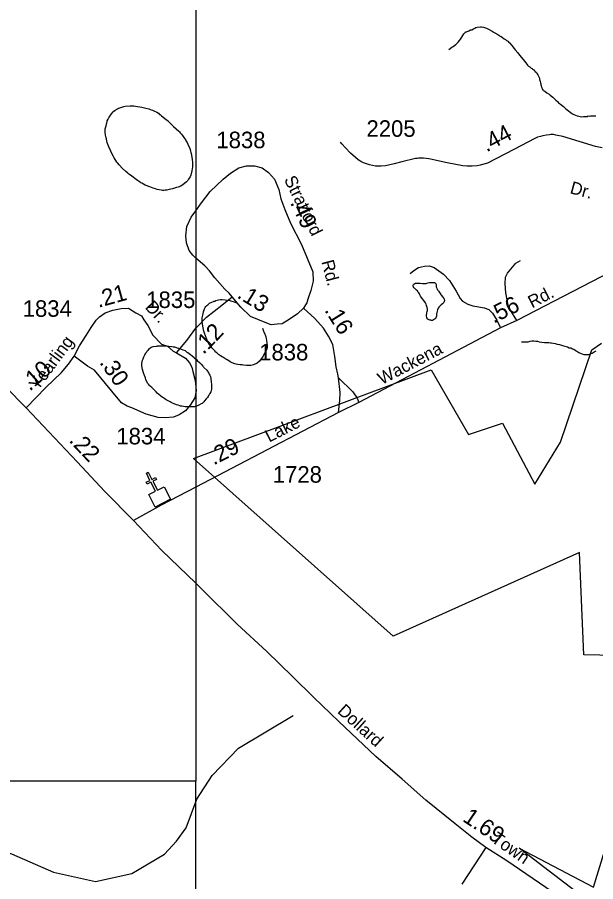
# Model space of a CAD drawing. Extents: x 2206922 to 2357709, y 510027 to 673830.
# Drawn here: x 2327726 to 2332102, y 566295 to 572837 of the extents above; entities that cross this region are included whole.
import ezdxf

# ---------------------------------------------------------------- set-up
doc = ezdxf.new("R2010")
doc.units = 0
for name, color, linetype in [('Exist Boundary Political City Limit New', 7, 'Continuous'), ('Exist Cultural Church CELL', 7, 'Continuous'), ('Exist Hydrographic Misc Water Feature', 7, 'Continuous'), ('Exist Road Non-System Type 51', 7, 'Continuous'), ('Exist Road Non-System Type 51 Label', 7, 'Continuous'), ('Exist Road Secondary Mileage Hundredths English Label', 7, 'Continuous'), ('Exist Road Secondary Type 51 Attributed', 7, 'Continuous'), ('Exist Road Secondary Type 51 Label', 7, 'Continuous'), ('Exist Road Secondary Type 51 Number Label', 7, 'Continuous'), ('Map Preparation Boundary City Limit Buffer Line', 7, 'Continuous'), ('Map Preparation Inset Cut Line', 7, 'Continuous')]:
    doc.layers.add(name, color=color, linetype=linetype)

msp = doc.modelspace()

# ---------------------------------------------------------------- linework, layer by layer
at = {"layer": 'Exist Boundary Political City Limit New'}
msp.add_lwpolyline([(2332937.2, 565464.8), (2331523.2, 566548.1), (2332084.8, 566253), (2332620.8, 567998.6), (2332012.8, 568013.1), (2331980.2, 568786.9), (2330570, 568153.4), (2329058.8, 569499.5), (2330857.8, 570169), (2331138.5, 569679.5), (2331397.5, 569765.9), (2331642, 569305.2), (2331836.5, 569621.9), (2332073.8, 570320.2), (2332145.8, 570370.6)], dxfattribs=at)
at = {"layer": 'Exist Cultural Church CELL'}
msp.add_lwpolyline([(2328720.7, 569224.8), (2328771.4, 569250.8), (2328736.8, 569318.6), (2328708.3, 569304.1), (2328701, 569318.3), (2328729.6, 569332.8), (2328702.3, 569386.4), (2328716.5, 569393.7), (2328743.8, 569340.1), (2328772.3, 569354.6), (2328779.6, 569340.4), (2328751.1, 569325.9), (2328785.7, 569258), (2328837.1, 569284.1), (2328885.4, 569189.3), (2328769, 569130)], close=True, dxfattribs=at)
at = {"layer": 'Exist Hydrographic Misc Water Feature'}
for points in [[(2330991.7, 572594.2), (2331013.6, 572610.4), (2331023.1, 572616.2), (2331033.3, 572624.4), (2331043.2, 572632.7), (2331053, 572640.5), (2331060.8, 572648.7), (2331070.8, 572660.9), (2331078.4, 572670.7), (2331088.9, 572687), (2331096.3, 572698.9), (2331104.3, 572711.1), (2331114.1, 572721.3), (2331118, 572727.2), (2331123.9, 572727.2), (2331130.3, 572729.4), (2331136.2, 572731.4), (2331142, 572735.4), (2331156.1, 572741.8), (2331165.8, 572743.6), (2331177.9, 572749.9), (2331187.9, 572756.1), (2331195.3, 572760.2), (2331205.6, 572762.3), (2331229.5, 572764.4), (2331237.8, 572764.4), (2331253.5, 572762.8), (2331275.7, 572755), (2331291.9, 572747.3), (2331317.9, 572733.3), (2331325.9, 572727.6), (2331329.8, 572725.4), (2331334.1, 572723.5), (2331339.9, 572719.8), (2331361.8, 572706), (2331368, 572701.8), (2331374.1, 572698.1), (2331384.2, 572692.1), (2331388.1, 572692.3), (2331396.1, 572684.2), (2331410.6, 572674.3), (2331418.6, 572668.6), (2331426.4, 572662.6), (2331434.8, 572658.5), (2331438.7, 572654.6), (2331444.6, 572646.9), (2331449.2, 572643), (2331467, 572623.2), (2331475.2, 572613.1), (2331485.2, 572601.4), (2331493.2, 572591.3), (2331513.5, 572567.6), (2331525.8, 572549.9), (2331552.1, 572518), (2331564.6, 572504.3), (2331572.4, 572492.2), (2331580.6, 572482.5), (2331586.3, 572474.3), (2331594.3, 572468.7), (2331602.7, 572462.5), (2331614.6, 572452.6), (2331620.8, 572448.8), (2331624.9, 572445), (2331632.9, 572438.9), (2331639, 572433.1), (2331645.2, 572426.9), (2331653.4, 572419.2), (2331659.3, 572409.4), (2331663.4, 572401.5), (2331669.4, 572391.3), (2331675.7, 572377.3), (2331677.4, 572367.4), (2331680, 572359.7), (2331682.1, 572351.6), (2331683.7, 572341.6), (2331686.2, 572333.6), (2331687.8, 572325.6), (2331689.9, 572317.6), (2331692.4, 572309.5), (2331696.2, 572299.6), (2331700.6, 572291.7), (2331706.7, 572285.9), (2331710.8, 572282), (2331716.5, 572277.9), (2331732.3, 572266.2), (2331749.2, 572256.4), (2331758.8, 572248.4), (2331777, 572232.7), (2331783.2, 572228.5), (2331791.2, 572220.9), (2331801.4, 572210.8), (2331813.3, 572198.9), (2331821.5, 572191.2), (2331835.7, 572179.3), (2331857.8, 572161.4), (2331865.8, 572153.6), (2331876.1, 572145.7), (2331896.4, 572130), (2331908.3, 572120.1), (2331918.3, 572112.1)], [(2328418.9, 571856.8), (2328408.6, 571882.6), (2328406.6, 571890.7), (2328404.5, 571898.7), (2328399.8, 571916.4), (2328398.2, 571926.4), (2328396.1, 571934.4), (2328393.9, 571944.5), (2328391.6, 571964.3), (2328391.6, 571982.1), (2328391.2, 571992.3), (2328397, 572016.2), (2328404.8, 572048.3), (2328406.6, 572054.5), (2328412.5, 572066.6), (2328420.3, 572080.4), (2328438, 572106.5), (2328450.1, 572120.9), (2328455.8, 572127), (2328466.1, 572135.2), (2328483.5, 572145.1), (2328491.3, 572149.2), (2328501.3, 572153.4), (2328515.7, 572157.7), (2328531.7, 572161.8), (2328541.3, 572166), (2328579, 572168.5), (2328607.3, 572166.6), (2328619.2, 572164.8), (2328667.6, 572157.1), (2328697.6, 572149.4), (2328721.6, 572143.8), (2328731.6, 572139.8), (2328747.6, 572134.2), (2328759.9, 572128.3), (2328782, 572118.4), (2328793.9, 572110.6), (2328802.3, 572102.8), (2328807.9, 572100.7), (2328818.1, 572092.7), (2328827.8, 572084.8), (2328854, 572061.4), (2328866.3, 572053.4), (2328870.8, 572049.5), (2328908.8, 572009.8), (2328947.5, 571976.4), (2328953.3, 571970.2), (2328959.2, 571962.4), (2328967.8, 571952.6), (2328975.4, 571942.5), (2328985.9, 571928.8), (2329000, 571906.8), (2329002.1, 571902.9), (2329009.9, 571889.1), (2329016.4, 571877.2), (2329030.8, 571845.4), (2329032.8, 571837.4), (2329036.7, 571823.4), (2329039, 571813.4), (2329041, 571805.4), (2329047.4, 571777.6), (2329049.4, 571761.5), (2329052.1, 571741.6), (2329051.9, 571725.5), (2329052.1, 571705.6), (2329046.2, 571675.6), (2329038.8, 571641.4), (2329033, 571629.3), (2329027.1, 571619.3), (2329020.9, 571611.3), (2329015.4, 571603.2), (2329005.1, 571593), (2328991.8, 571580.8), (2328981.6, 571571), (2328963.9, 571558.6), (2328943.6, 571552.3), (2328929.9, 571548.3), (2328900.2, 571538.2), (2328874.3, 571533.6), (2328858.3, 571529.5), (2328843.8, 571529.3), (2328835.8, 571527.2), (2328823.9, 571527.4), (2328814, 571528.9), (2328800.3, 571531), (2328783.9, 571534.6), (2328771.8, 571538.9), (2328754, 571544.4), (2328727.5, 571554), (2328693.7, 571567.7), (2328667.6, 571581.3), (2328661.5, 571585.5), (2328655.7, 571589.2), (2328643.8, 571597.1), (2328635, 571603.2), (2328582.9, 571642.7), (2328571, 571650.6), (2328563.1, 571658.3), (2328546.6, 571670.1), (2328522.7, 571691.9)], [(2331918.3, 572112.1), (2331926.3, 572106.4), (2331936.4, 572100.5), (2331950.3, 572096.7), (2331962.4, 572092.5), (2331974.9, 572089), (2331994.6, 572085.2), (2332010.8, 572087.3), (2332020.6, 572085.4), (2332030.9, 572085.5), (2332038.9, 572087.5), (2332046.3, 572091.6), (2332052.4, 572089.5), (2332062.5, 572091.6), (2332072.3, 572091.8), (2332076.6, 572092), (2332082.6, 572091.9), (2332088.5, 572092.2), (2332096.1, 572092.2), (2332104.3, 572092.2)], [(2328522.7, 571691.9), (2328496.2, 571721.5), (2328486.4, 571733.5), (2328480, 571741.3), (2328459.3, 571773.2), (2328453.8, 571783), (2328441, 571806.8), (2328433, 571825.1), (2328418.9, 571856.8)], [(2330782.1, 570718.6), (2330775.8, 570726.8), (2330771.5, 570736.4), (2330767.8, 570744.3), (2330763.5, 570752.6), (2330757.1, 570760.4), (2330753.4, 570766.3), (2330747.3, 570772.5), (2330741.1, 570776.3), (2330730.9, 570786.3), (2330727.2, 570790.1), (2330723.1, 570796), (2330721.2, 570801.9), (2330720.8, 570810.1), (2330722.7, 570813.9), (2330726.8, 570818.1), (2330733.1, 570822.1), (2330738.9, 570824), (2330750.8, 570826.3), (2330758.3, 570826.3), (2330772.9, 570824.6), (2330790.5, 570822.8), (2330818.6, 570823), (2330832.6, 570827.4), (2330844.7, 570829.2), (2330854.5, 570829.3), (2330864.6, 570831.5), (2330870.5, 570831.4), (2330882.6, 570829.6), (2330890.4, 570825.9), (2330892.4, 570820), (2330894.9, 570813.9), (2330894.7, 570807.9), (2330894.7, 570797.7), (2330899, 570787.7), (2330902.9, 570777.9), (2330911.5, 570768.1), (2330915.6, 570762.2), (2330921.4, 570754), (2330931.6, 570738.3), (2330933.5, 570734.3), (2330947.8, 570716.3), (2330951.9, 570712.5), (2330955.8, 570704.6), (2330958.1, 570692.5), (2330956.2, 570686.7), (2330952.3, 570678.4), (2330946.6, 570672.4), (2330942.1, 570668.6), (2330932.6, 570660.3), (2330924.8, 570654.1), (2330914.6, 570644.3), (2330910.7, 570636), (2330908.8, 570632.2), (2330905, 570622.2), (2330902.9, 570614), (2330901.3, 570604.1), (2330898.8, 570589.9), (2330897.4, 570573.9), (2330895.5, 570570.1), (2330893.3, 570564), (2330891.6, 570559.7), (2330887.7, 570555.9), (2330883.6, 570552), (2330867.6, 570543.5), (2330859.6, 570543.5), (2330853.7, 570545.6), (2330847.5, 570545.3), (2330837.7, 570549.2), (2330831.5, 570553.4), (2330825.6, 570563.2), (2330823.1, 570577.4), (2330825, 570601.4), (2330827.2, 570611.2), (2330828.9, 570619.1), (2330828.9, 570629.2), (2330826.6, 570641.3), (2330822.5, 570655.3), (2330818.2, 570665.3), (2330814.3, 570677.2), (2330810.2, 570685.2), (2330782.1, 570718.6)], [(2329581.1, 570484), (2329589.3, 570462.1), (2329591.4, 570456.1), (2329597.5, 570440.2), (2329601.6, 570434.3), (2329603.7, 570427.9), (2329605.3, 570418.3), (2329607.8, 570410.2), (2329611.9, 570388.2), (2329614.4, 570374.4), (2329616.4, 570354.2), (2329616.4, 570346.5), (2329616.8, 570338.3), (2329614.6, 570330.6), (2329612.7, 570326.4), (2329608.8, 570316.4), (2329600.6, 570300.2), (2329597.1, 570294.3), (2329585.2, 570272.1), (2329579.5, 570262), (2329571.3, 570251.9), (2329563.7, 570243.7), (2329557.6, 570235.7), (2329540.1, 570219.7), (2329529.7, 570213.5), (2329523.9, 570211.6), (2329512, 570207.3), (2329502, 570205.2), (2329494, 570203.1), (2329484.1, 570203), (2329476.1, 570203), (2329467.9, 570203), (2329460.4, 570202.5), (2329438, 570204.6), (2329428.2, 570206.5), (2329412.4, 570208.1), (2329393.9, 570210.1), (2329381.8, 570211.9), (2329372, 570213.8), (2329352.1, 570221.6), (2329345.9, 570225.4), (2329337.7, 570229.5), (2329325.8, 570237.3), (2329313.5, 570245.3), (2329303.5, 570251.3), (2329281.6, 570264.7), (2329275.8, 570268.8), (2329263.5, 570276.3), (2329249.4, 570286.5), (2329241.4, 570294.2), (2329235.2, 570298.4), (2329229.1, 570304.2), (2329221.1, 570312.3), (2329196.9, 570335.8), (2329186.6, 570351.5), (2329180.7, 570361.8), (2329172.1, 570373.6), (2329168.4, 570381.5), (2329161.8, 570393.4), (2329158.3, 570405.3), (2329141.5, 570447.2), (2329139.9, 570455.1), (2329137.2, 570463.2), (2329129.2, 570500.9), (2329126.5, 570519.1), (2329124.5, 570534.9), (2329124.3, 570541), (2329124.3, 570549.1), (2329124.5, 570552.7), (2329124.1, 570562.9), (2329126.3, 570573.2), (2329128.4, 570583), (2329133.9, 570608.9), (2329141.5, 570631.3), (2329147.9, 570641.3), (2329151.1, 570649.3), (2329159.5, 570655.3), (2329167.3, 570661.4), (2329181.3, 570673.5), (2329197.1, 570681.7), (2329209.2, 570685.6), (2329212.9, 570687.8), (2329223.1, 570689.9), (2329228.9, 570693.9), (2329238.9, 570696.1), (2329248.7, 570698.3), (2329263.1, 570700.5), (2329269, 570700.5), (2329275, 570700.4), (2329299, 570698.8), (2329314.8, 570696.9), (2329332.8, 570693.3), (2329348.8, 570689.3), (2329358.7, 570685.4), (2329371.2, 570681.4), (2329392.9, 570673.7)], [(2328672.8, 570172.2), (2328668.7, 570198.4), (2328668.2, 570206.1), (2328668.2, 570216.3), (2328670.1, 570230.2), (2328673.8, 570242.2), (2328677.9, 570252.1), (2328683.6, 570268.3), (2328691.6, 570282.5), (2328695.3, 570290.4), (2328699.2, 570298.4), (2328705.4, 570306.4), (2328711.3, 570314.4), (2328717.5, 570320.8), (2328725, 570330.6), (2328739.2, 570341), (2328755, 570347.1)], [(2328755, 570347.1), (2328780.8, 570349.3), (2328785.1, 570351.5), (2328792.7, 570351.6), (2328797, 570351.4), (2328808.9, 570351.6), (2328822.9, 570352), (2328858.7, 570350.2), (2328872.9, 570348.5), (2328894.8, 570346.8), (2328905.1, 570344.5), (2328914.9, 570342.9), (2328934.8, 570337.1), (2328944.9, 570333.2), (2328961.1, 570329.1), (2328978.9, 570321.6), (2328994.9, 570315.5), (2329001.2, 570311.8), (2329009.2, 570303.7), (2329017, 570300), (2329027.3, 570292), (2329035.1, 570286.3), (2329049.8, 570274.4), (2329063.4, 570262.2), (2329067.5, 570258.4), (2329081.6, 570246.5), (2329088, 570240.7), (2329104, 570224.9), (2329113.8, 570214.9), (2329118.3, 570211), (2329130.4, 570197), (2329134.3, 570193.1), (2329138.2, 570187.3), (2329158.7, 570165.6), (2329164.5, 570159.4), (2329166.7, 570155.4), (2329175.1, 570143.6), (2329178.8, 570135.8), (2329183.1, 570127.8), (2329185, 570123.9), (2329187, 570117.9), (2329189.3, 570101.7), (2329193.4, 570078), (2329195.6, 570057.8), (2329195.6, 570048.1), (2329196, 570039.9), (2329195.8, 570033.9), (2329196, 570022.1), (2329190.5, 570003.9), (2329182.5, 569989.6), (2329176.6, 569979.6), (2329172.7, 569975.7), (2329168.8, 569967.8), (2329164.9, 569959.8), (2329155, 569949.6), (2329143.1, 569933.6), (2329137.4, 569927.5), (2329133.3, 569923.2), (2329125.1, 569915.1), (2329117.3, 569911), (2329099.9, 569901.1), (2329081.8, 569894.9), (2329065.8, 569890.4), (2329057.8, 569888.4), (2329047.6, 569888.3), (2329019.5, 569888.1), (2328995.5, 569890), (2328983.6, 569891.8), (2328971.5, 569893.7), (2328961.7, 569895.6), (2328955.5, 569897.3), (2328941.8, 569901.4), (2328931.3, 569905.4), (2328911.8, 569912.8), (2328901.4, 569916.8), (2328889.3, 569922.7), (2328881.3, 569926.7), (2328861.4, 569936.6), (2328851.1, 569942.2), (2328845.2, 569946.3), (2328831.1, 569956.2), (2328823.1, 569961.8), (2328808.9, 569973.7), (2328796.6, 569981.6), (2328784.5, 569993.6), (2328776.5, 570001.7), (2328768.5, 570009.4), (2328762.2, 570017.2), (2328744.3, 570035.3), (2328731.8, 570044.9), (2328723.8, 570053), (2328718.1, 570060.7), (2328712.1, 570068.5), (2328707.8, 570076.9), (2328699.4, 570092.7), (2328695.3, 570108.8), (2328687.3, 570126.6), (2328681.2, 570146.2), (2328674.8, 570164.2), (2328672.8, 570172.2)], [(2331541, 570380.9), (2331583.3, 570381.5), (2331590.9, 570381.5), (2331605.2, 570385.5), (2331618.7, 570387.9), (2331626.7, 570389.9), (2331634.9, 570387.9), (2331649.1, 570386.2), (2331662.6, 570386.2), (2331675.3, 570380.2), (2331695.4, 570378.8), (2331715.3, 570375), (2331730.9, 570375.1), (2331747.1, 570375.1), (2331760.8, 570373.4), (2331768.8, 570373.4), (2331779.3, 570371.5), (2331795.3, 570367.9), (2331811.1, 570363.9), (2331827.1, 570360.2), (2331851.1, 570354.2), (2331869.3, 570348.6), (2331887.6, 570342.6), (2331901.5, 570336.9), (2331913.4, 570335), (2331927.3, 570327.3), (2331935.5, 570325.3), (2331945.8, 570317.3), (2331953.6, 570313.6), (2331959.3, 570309.5), (2331975.5, 570299.8), (2331992.1, 570292), (2332003.8, 570288.2), (2332012, 570286.2), (2332019.8, 570284.2), (2332023.9, 570284.3), (2332032.1, 570284.4), (2332038.1, 570284.3), (2332050, 570286.5), (2332055.7, 570288.5), (2332065.8, 570292.7), (2332074.2, 570296.7), (2332083.8, 570301), (2332091.6, 570305), (2332105.7, 570313.1)], [(2325462.5, 566956.9), (2325656.4, 566685.8), (2325774.5, 566585.6), (2326134.6, 566455.7), (2326334.5, 566417.8), (2326700.6, 566445.7), (2327048.5, 566574.7), (2327457.6, 566571.4), (2327682.6, 566505.1), (2328000.6, 566367), (2328317.6, 566297.7), (2328592.6, 566358.1), (2328840.5, 566502.6), (2328931.5, 566601.5), (2329004.5, 566702.9), (2329085.5, 566919.4), (2329200.6, 567098), (2329398.6, 567306.1), (2329812.6, 567552.6)]]:
    msp.add_lwpolyline(points, dxfattribs=at)
at = {"layer": 'Exist Road Non-System Type 51'}
for points in [[(2330697.4, 570897.8), (2330725.3, 570920.1), (2330761, 570942.6), (2330806.8, 570953), (2330842.7, 570955.5), (2330880.8, 570943.8), (2330951.4, 570892.6), (2330995.8, 570845), (2331046.7, 570763.7), (2331077.2, 570710.1), (2331095.5, 570688.2), (2331133.6, 570666.7), (2331171.8, 570653.1), (2331217.9, 570645.5), (2331258, 570638), (2331294.1, 570626.4), (2331322.4, 570598.8), (2331355, 570545.1), (2331377.3, 570497.3), (2331381.9, 570487.5)], [(2331505.8, 570542.2), (2331452, 570628.2), (2331439.5, 570659.9), (2331422.6, 570751.8), (2331415.9, 570819.6), (2331419.3, 570869.7), (2331435.1, 570899.8), (2331460.6, 570930), (2331498.2, 570976.5), (2331534, 570996.8)], [(2330157.1, 570109.6), (2330265.4, 570003.7), (2330297.8, 569954), (2330310.6, 569922.1)], [(2331271.2, 566554.3), (2331089.7, 566277.4)]]:
    msp.add_lwpolyline(points, dxfattribs=at)
at = {"layer": 'Exist Road Secondary Type 51 Attributed'}
for points in [[(2332150.6, 571849.3), (2332101.3, 571858.9), (2331854.6, 571935.9), (2331799.9, 571946), (2331781.7, 571949.6), (2331762.6, 571950.3), (2331751.6, 571949), (2331730.1, 571946.3), (2331702.8, 571940.2), (2331683.7, 571936.3), (2331662.1, 571929.3), (2331640.9, 571921.1), (2331483.6, 571837.9), (2331284.7, 571734), (2331229.2, 571718), (2331204.3, 571713.2), (2331168.2, 571710.4), (2331129.4, 571711.7), (2331097.7, 571713.2), (2330979, 571736.9), (2330852.8, 571764.2), (2330839.2, 571767.2), (2330820.6, 571769.9), (2330799.1, 571771.8), (2330771.4, 571772), (2330762.1, 571771.1), (2330751.4, 571769.9), (2330738.1, 571767.5), (2330635.8, 571743.2), (2330577.2, 571728.4), (2330510.5, 571712.9), (2330477.9, 571710), (2330464.9, 571709.7), (2330435.1, 571711.5), (2330412.7, 571716.4), (2330391.1, 571721.3), (2330375.2, 571725.3), (2330346, 571735.2), (2330326.2, 571746.7), (2330316.3, 571751.6), (2330305.4, 571759.4), (2330285.5, 571775.6), (2330246.4, 571810.3), (2330207.9, 571850.2), (2330181.7, 571880.3), (2330170.4, 571892.8)], [(2329351.4, 570722.4), (2329329.3, 570749), (2329297.1, 570778.9), (2329219.5, 570865.5), (2329179.6, 570918.7), (2329144.1, 570956.4), (2329076.9, 571015.5), (2329053.2, 571036.3), (2329026.6, 571071.8), (2329006.7, 571129.4), (2329000, 571182.7), (2329008.9, 571253.7), (2329042.2, 571324.7), (2329076.9, 571373.3), (2329119.8, 571433.4), (2329186.3, 571519.9), (2329283.8, 571613.1), (2329339.2, 571657.4), (2329401.3, 571697.4), (2329461.2, 571712.9), (2329521, 571712.9), (2329578.7, 571697.4), (2329627.4, 571661.9), (2329671.8, 571613.1), (2329705.1, 571534.9), (2329720.6, 571464.4), (2329749.4, 571382.4), (2329793.7, 571278.1), (2329875.8, 571118.4), (2329961.1, 570910.9), (2329965.5, 570839.9), (2329945.6, 570769), (2329923.4, 570704.6), (2329916.8, 570675.8), (2329905.7, 570660.3), (2329890.2, 570635.9)], [(2332760.3, 571258.3), (2332691, 571196.4), (2332610.7, 571139.3), (2332541, 571090.2), (2332494.1, 571055.3), (2331505.8, 570542.2), (2331381.9, 570487.5), (2330310.6, 569922.1), (2330155.6, 569845.3)], [(2327793.1, 569882.6), (2327315.1, 570364.1), (2327117.8, 570574.8), (2326677.9, 571071.6)], [(2328929.4, 570298.5), (2329009.1, 570391.6), (2329076.9, 570483.9), (2329081, 570489.4), (2329158.5, 570567.1), (2329273.8, 570658), (2329351.4, 570722.4)], [(2329890.2, 570635.9), (2329845.8, 570593.7), (2329783.8, 570549.3), (2329730.5, 570518.3), (2329693, 570514.9), (2329646.4, 570510.3), (2329600.1, 570528.2), (2329491.1, 570573.7), (2329417.9, 570642.5), (2329351.4, 570722.4)], [(2328156.2, 570272), (2328197.5, 570350.2), (2328247.7, 570430), (2328286, 570489), (2328323.8, 570546), (2328348.2, 570570.4), (2328390.4, 570601.5), (2328448, 570621.4), (2328510.7, 570634.4), (2328567.2, 570635.5), (2328622.3, 570600.7), (2328665.2, 570577.3), (2328683, 570548.2), (2328714, 570503.9), (2328751.7, 570432.9), (2328816, 570364.1), (2328862.4, 570348.9), (2328905.6, 570311.6), (2328929.4, 570298.5)], [(2330155.6, 569845.3), (2330167.4, 569936.8), (2330168.9, 569997.4), (2330157.1, 570109.6), (2330151.2, 570137.6), (2330137.9, 570192.2), (2330127.6, 570270.5), (2330112.8, 570362), (2330080.8, 570422.9), (2330043.1, 570485), (2329976.6, 570558.2), (2329890.2, 570635.9)], [(2328929.4, 570298.5), (2328998.1, 570257.6), (2329029.7, 570221.8), (2329046, 570189.3), (2329053.3, 570156.8), (2329072.5, 570087.4), (2329077, 570041.6), (2329079.9, 570010.6), (2329068.1, 569957.5), (2329032.7, 569901.4), (2328997.3, 569860), (2328951.5, 569829), (2328907.3, 569811.3), (2328845.3, 569805.4), (2328790.7, 569808.4), (2328700.7, 569834.9), (2328592.9, 569882.2), (2328556.1, 569895.5), (2328513.3, 569919.1), (2328441.4, 570008.7), (2328311.1, 570165.7), (2328258, 570196.7), (2328156.2, 570272)], [(2327793.1, 569882.6), (2327940.7, 570035.7), (2328060.2, 570148), (2328113.4, 570212.9), (2328156.2, 570272)], [(2328606.2, 569028.1), (2328387.8, 569247.3), (2328178.3, 569473.2), (2327793.1, 569882.6)], [(2330155.6, 569845.3), (2329076.9, 569282.4), (2328814.3, 569145.4), (2328606.2, 569028.1)], [(2333740.6, 564718.5), (2333630.3, 564801.9), (2333309.1, 565043), (2332670.1, 565531.1), (2332172.1, 565914.2), (2331773.1, 566217.9), (2331430.9, 566454.2), (2331271.2, 566554.3), (2331165.1, 566633.1), (2331038, 566733.8), (2330816.4, 566911.3), (2330636.7, 567071.3), (2330438.9, 567243.1), (2330157.9, 567508.8), (2329969.7, 567690.4), (2329808.1, 567847.6), (2329613.3, 568038.1), (2329390.6, 568245.2), (2329120, 568512.1), (2329076.9, 568553.7), (2328819, 568802.7), (2328606.2, 569028.1)]]:
    msp.add_lwpolyline(points, dxfattribs=at)
at = {"layer": 'Map Preparation Boundary City Limit Buffer Line'}
msp.add_lwpolyline([(2332937.2, 565464.8), (2331523.2, 566548.1), (2332084.8, 566253), (2332620.8, 567998.6), (2332012.8, 568013.1), (2331980.2, 568786.9), (2330570, 568153.4), (2329058.8, 569499.5), (2330857.8, 570169), (2331138.5, 569679.5), (2331397.5, 569765.9), (2331642, 569305.2), (2331836.5, 569621.9), (2332073.8, 570320.2), (2332145.8, 570370.6)], dxfattribs=at)
at = {"layer": 'Map Preparation Inset Cut Line'}
for p, q in [((2329076.9, 573409), (2329076.9, 571373.3)), ((2329076.9, 571373.3), (2329076.9, 571015.5)), ((2329076.9, 571015.5), (2329076.9, 570483.9)), ((2329076.9, 570483.9), (2329076.9, 570042.3)), ((2329076.9, 570042.3), (2329076.9, 569997.1)), ((2329076.9, 569997.1), (2329076.9, 569282.4)), ((2329076.9, 569282.4), (2329076.9, 568553.7)), ((2329076.9, 568553.7), (2329076.9, 567057.4)), ((2329076.9, 567057.4), (2324745.9, 567057.4))]:
    msp.add_line(p, q, dxfattribs=at)
msp.add_lwpolyline([(2334118.7, 564388), (2329076.9, 564388), (2329076.9, 567057.4)], dxfattribs=at)

# ---------------------------------------------------------------- texts
at = {"layer": 'Exist Road Non-System Type 51 Label'}
msp.add_text('Dr.', height=95, rotation=344.74011, dxfattribs=at).set_placement((2331901.6, 571506.9))
at = {"layer": 'Exist Road Secondary Mileage Hundredths English Label'}
for s, rotation, p in [('.44', 27.8645, (2331275.6, 571814.2)), ('.49', 295.15181, (2329787.9, 571434.9)), ('.21', 15.58255, (2328339.9, 570638.1)), ('.13', 328.75016, (2329381.3, 570719.4)), ('.56', 27.00667, (2331330.5, 570517.5)), ('.16', 302.04914, (2330046.7, 570620.6)), ('.12', 46.18692, (2329134.8, 570280.3)), ('.10', 41.67367, (2327820.4, 570003.5)), ('.30', 304.93122, (2328343.1, 570224)), ('.22', 313.4281, (2328111.9, 569630.3)), ('.29', 27.00667, (2329212.2, 569445)), ('1.69', 326.09865, (2331088, 566758.7))]:
    msp.add_text(s, height=125, rotation=rotation, dxfattribs=at).set_placement(p)
at = {"layer": 'Exist Road Secondary Type 51 Label'}
for s, rotation, p in [('Stratford', 296.08168, (2329741.7, 571610.7)), ('Rd.', 284.62864, (2330026, 570988)), ('Rd.', 27.32451, (2331620.8, 570634)), ('Dr.', 312.79836, (2328686.9, 570639.3)), ('Yearling', 53.50554, (2327881.5, 570008)), ('Wackena', 27.6896, (2330483.7, 570053.7)), ('Lake', 27.00667, (2329631.2, 569617.9)), ('Dollard', 317.83519, (2330142, 567578.4)), ('Town', 325.19027, (2331305.3, 566601.4))]:
    msp.add_text(s, height=95, rotation=rotation, dxfattribs=at).set_placement(p)
at = {"layer": 'Exist Road Secondary Type 51 Number Label'}
for s, p in [('2205', (2330367.8, 571932.9)), ('1838', (2329232.1, 571846.8)), ('1835', (2328701.5, 570637.3)), ('1834', (2327766.7, 570570.7)), ('1838', (2329556, 570240.6)), ('1834', (2328475.2, 569605.1)), ('1728', (2329658.8, 569315.3))]:
    msp.add_text(s, height=125, dxfattribs=at).set_placement(p)

doc.saveas('drawing.dxf')
